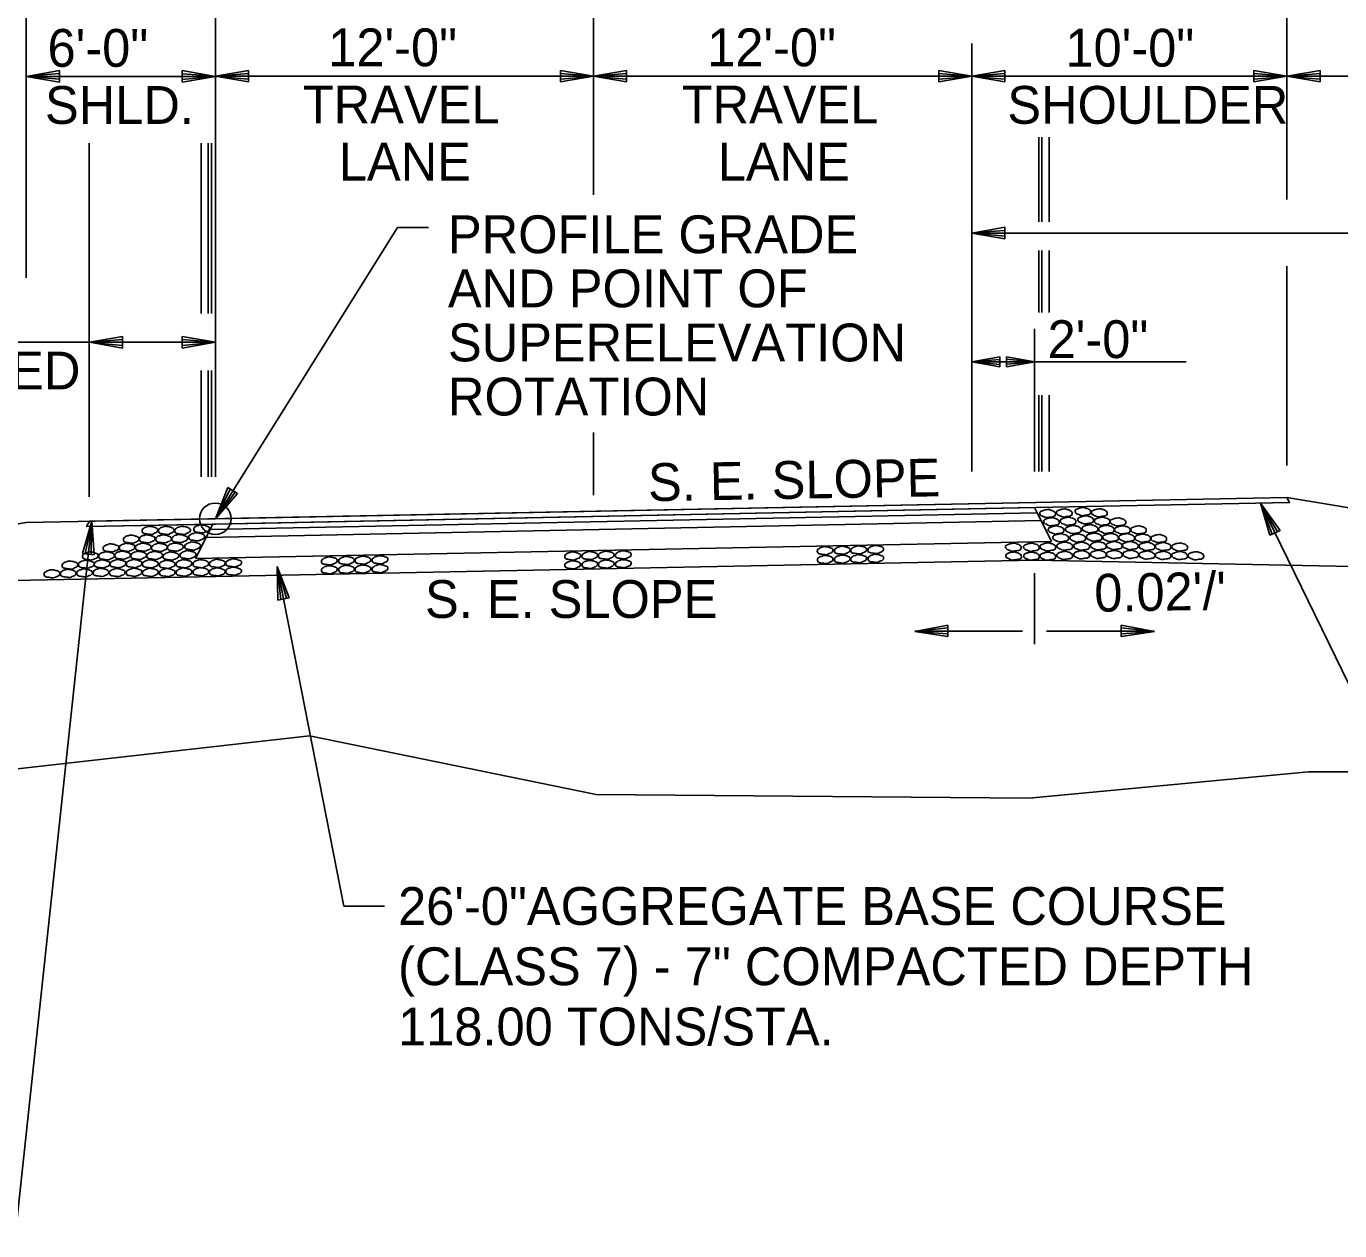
# Model space of a CAD drawing. Extents: x 1734743 to 1735935, y 759845 to 763831.
# Drawn here: x 1735790.84 to 1735832.51, y 762948.68 to 762986.9 of the extents above; entities that cross this region are included whole.
import ezdxf

# ---------------------------------------------------------------- set-up
doc = ezdxf.new("R2010")
doc.units = 0
for name, color, linetype in [('1', 7, 'Continuous'), ('10', 7, 'Continuous'), ('11', 7, 'Continuous'), ('19', 7, 'Continuous'), ('7', 7, 'Continuous'), ('8', 7, 'Continuous'), ('9', 7, 'Continuous'), ('Level 1', 7, 'Continuous'), ('R_Prop Surface', 7, 'Continuous')]:
    doc.layers.add(name, color=color, linetype=linetype)

# ---------------------------------------------------------------- blocks, each defined once
blk = doc.blocks.new('TM')
at = {"layer": '8'}
for p, q in [((-120.309, 21.181), (-119.787, -20.829)), ((0, 0), (-120.309, 21.181)), ((-31.382, 2.945), (-120.176, 10.512)), ((-119.787, -20.829), (0, 0)), ((-119.911, -10.826), (-31.307, -3.057))]:
    blk.add_line(p, q, dxfattribs=at)
blk = doc.blocks.new('ROCKS')
at = {"layer": '1'}
blk.add_spline([(0.013, 0.06), (0.053, 0.053), (0.107, 0.033), (0.133, 0.013), (0.133, -0.007), (0.12, -0.033), (0.107, -0.04), (0.073, -0.053), (0.033, -0.067), (0.013, -0.067), (-0.02, -0.06), (-0.06, -0.053), (-0.087, -0.047), (-0.113, -0.02), (-0.113, -0.007), (-0.107, 0.02), (-0.087, 0.033), (-0.067, 0.047), (-0.033, 0.053), (-0.02, 0.06), (0.013, 0.06)], degree=3, dxfattribs=at)

msp = doc.modelspace()

# ---------------------------------------------------------------- linework, layer by layer
for p, q in [((1735792.838, 762974.787), (1735792.838, 762983.186)), ((1735792.838, 762971.961), (1735792.838, 762974.787))]:
    msp.add_line(p, q)
at = {"layer": '11'}
for p, q in [((1735799.82, 762964.383), (1735788.633, 762963.116)), ((1735808.921, 762962.517), (1735799.82, 762964.383)), ((1735822.663, 762962.402), (1735831.516, 762963.237)), ((1735831.516, 762963.237), (1735843.927, 762963.237)), ((1735808.921, 762962.517), (1735822.663, 762962.402))]:
    msp.add_line(p, q, dxfattribs=at)
at = {"layer": '19'}
for p, q in [((1735790.838, 762978.911), (1735790.838, 762988.189)), ((1735791.888, 762985.487), (1735790.838, 762985.303)), ((1735791.888, 762985.399), (1735791.118, 762985.329)), ((1735791.888, 762985.119), (1735791.888, 762985.487)), ((1735795.787, 762985.487), (1735795.787, 762985.12)), ((1735796.837, 762985.303), (1735795.787, 762985.487)), ((1735796.557, 762985.329), (1735795.787, 762985.391)), ((1735797.887, 762985.494), (1735796.837, 762985.31)), ((1735797.887, 762985.398), (1735797.117, 762985.337)), ((1735797.887, 762985.127), (1735797.887, 762985.494)), ((1735807.787, 762985.494), (1735807.787, 762985.127)), ((1735808.837, 762985.31), (1735807.787, 762985.494)), ((1735808.557, 762985.337), (1735807.787, 762985.398)), ((1735809.887, 762985.494), (1735808.837, 762985.31)), ((1735809.887, 762985.398), (1735809.117, 762985.337)), ((1735809.887, 762985.127), (1735809.887, 762985.494)), ((1735819.787, 762985.494), (1735819.787, 762985.127)), ((1735820.837, 762985.31), (1735819.787, 762985.494)), ((1735820.557, 762985.337), (1735819.787, 762985.398)), ((1735821.887, 762985.494), (1735820.837, 762985.31)), ((1735821.887, 762985.398), (1735821.117, 762985.337)), ((1735821.887, 762985.127), (1735821.887, 762985.494)), ((1735829.787, 762985.494), (1735829.787, 762985.127)), ((1735830.837, 762985.31), (1735829.787, 762985.494)), ((1735830.557, 762985.337), (1735829.787, 762985.398)), ((1735831.887, 762985.494), (1735830.837, 762985.31)), ((1735831.887, 762985.398), (1735831.117, 762985.337)), ((1735831.887, 762985.127), (1735831.887, 762985.494)), ((1735790.838, 762985.303), (1735791.888, 762985.119)), ((1735791.118, 762985.277), (1735791.888, 762985.216)), ((1735795.787, 762985.12), (1735796.837, 762985.303)), ((1735795.787, 762985.207), (1735796.557, 762985.277)), ((1735796.837, 762985.31), (1735797.887, 762985.127)), ((1735797.117, 762985.284), (1735797.887, 762985.214)), ((1735807.787, 762985.127), (1735808.837, 762985.31)), ((1735807.787, 762985.214), (1735808.557, 762985.284)), ((1735808.837, 762985.31), (1735809.887, 762985.127)), ((1735809.117, 762985.284), (1735809.887, 762985.214)), ((1735819.787, 762985.127), (1735820.837, 762985.31)), ((1735819.787, 762985.214), (1735820.557, 762985.284)), ((1735820.837, 762985.31), (1735821.887, 762985.127)), ((1735821.117, 762985.284), (1735821.887, 762985.214)), ((1735829.787, 762985.127), (1735830.837, 762985.31)), ((1735829.787, 762985.214), (1735830.557, 762985.284)), ((1735830.837, 762985.31), (1735831.887, 762985.127)), ((1735831.117, 762985.284), (1735831.887, 762985.214)), ((1735822.96, 762980.689), (1735822.96, 762983.375)), ((1735823.064, 762980.689), (1735823.064, 762983.375)), ((1735823.291, 762980.689), (1735823.291, 762983.375)), ((1735796.385, 762977.784), (1735796.385, 762983.186)), ((1735796.614, 762977.784), (1735796.614, 762983.186)), ((1735796.718, 762977.784), (1735796.718, 762983.186)), ((1735821.887, 762980.516), (1735820.837, 762980.332)), ((1735821.887, 762980.419), (1735821.117, 762980.358)), ((1735821.887, 762980.148), (1735821.887, 762980.516)), ((1735820.837, 762980.332), (1735821.887, 762980.148)), ((1735821.117, 762980.306), (1735821.887, 762980.236)), ((1735822.96, 762977.814), (1735822.96, 762979.78)), ((1735823.064, 762977.814), (1735823.064, 762979.78)), ((1735823.291, 762977.814), (1735823.291, 762979.78)), ((1735792.84, 762976.867), (1735793.89, 762977.051)), ((1735793.89, 762977.051), (1735793.89, 762976.683)), ((1735795.787, 762976.683), (1735795.787, 762977.051)), ((1735795.787, 762977.051), (1735796.837, 762976.867)), ((1735822.829, 762972.763), (1735822.829, 762977.3)), ((1735796.837, 762976.867), (1735786.731, 762976.867)), ((1735793.89, 762976.683), (1735792.84, 762976.867)), ((1735793.12, 762976.893), (1735793.89, 762976.955)), ((1735793.89, 762976.771), (1735793.12, 762976.841)), ((1735795.787, 762976.955), (1735796.557, 762976.893)), ((1735796.837, 762976.867), (1735795.787, 762976.683)), ((1735796.557, 762976.841), (1735795.787, 762976.771)), ((1735820.837, 762976.249), (1735821.732, 762976.406)), ((1735827.636, 762976.249), (1735820.837, 762976.249)), ((1735821.732, 762976.092), (1735820.837, 762976.249)), ((1735821.076, 762976.271), (1735821.732, 762976.324)), ((1735821.732, 762976.167), (1735821.076, 762976.227)), ((1735821.732, 762976.406), (1735821.732, 762976.092)), ((1735821.943, 762976.092), (1735821.943, 762976.405)), ((1735821.943, 762976.405), (1735822.837, 762976.249)), ((1735821.943, 762976.331), (1735822.599, 762976.271)), ((1735822.837, 762976.249), (1735821.943, 762976.092)), ((1735822.599, 762976.227), (1735821.943, 762976.174)), ((1735796.385, 762972.596), (1735796.385, 762975.971)), ((1735796.614, 762972.596), (1735796.614, 762975.971)), ((1735796.718, 762972.596), (1735796.718, 762975.971)), ((1735822.96, 762972.763), (1735822.96, 762975.191)), ((1735823.064, 762972.763), (1735823.064, 762975.191)), ((1735823.291, 762972.763), (1735823.291, 762975.191)), ((1735796.837, 762971.268), (1735797.228, 762972.259)), ((1735797.538, 762972.067), (1735796.837, 762971.268)), ((1735796.964, 762971.516), (1735797.305, 762972.207)), ((1735797.464, 762972.111), (1735797.007, 762971.491)), ((1735797.228, 762972.259), (1735797.538, 762972.067)), ((1735822.871, 762971.788), (1735796.837, 762971.268)), ((1735822.874, 762971.622), (1735796.841, 762971.101)), ((1735822.871, 762971.788), (1735830.837, 762971.948)), ((1735822.874, 762971.622), (1735830.92, 762971.783)), ((1735830.293, 762970.743), (1735829.999, 762971.764)), ((1735829.999, 762971.764), (1735830.623, 762970.9)), ((1735830.837, 762971.948), (1735850.578, 762968.658)), ((1735796.837, 762971.268), (1735790.838, 762971.148)), ((1735823.036, 762971.208), (1735796.543, 762970.678)), ((1735796.543, 762970.678), (1735823.036, 762971.208)), ((1735823.036, 762971.208), (1735796.543, 762970.678)), ((1735822.912, 762971.456), (1735796.669, 762970.931)), ((1735822.912, 762971.456), (1735796.669, 762970.931)), ((1735823.036, 762971.208), (1735822.912, 762971.456)), ((1735823.366, 762970.548), (1735823.036, 762971.208)), ((1735830.371, 762970.781), (1735830.095, 762971.501)), ((1735830.14, 762971.523), (1735830.537, 762970.864)), ((1735790.838, 762971.148), (1735778.334, 762969.064)), ((1735792.625, 762970.167), (1735792.918, 762971.189)), ((1735792.711, 762970.159), (1735792.86, 762970.915)), ((1735796.841, 762971.101), (1735792.75, 762971.019)), ((1735792.909, 762970.91), (1735792.896, 762970.141)), ((1735792.918, 762971.189), (1735792.988, 762970.126)), ((1735796.669, 762970.931), (1735796.543, 762970.678)), ((1735830.623, 762970.9), (1735830.293, 762970.743)), ((1735796.543, 762970.678), (1735796.206, 762970.005)), ((1735823.366, 762970.548), (1735796.206, 762970.005)), ((1735796.206, 762970.005), (1735823.366, 762970.548)), ((1735792.988, 762970.126), (1735792.625, 762970.167)), ((1735822.84, 762969.954), (1735796.849, 762969.434)), ((1735798.797, 762969.754), (1735800.911, 762958.981)), ((1735799.178, 762968.761), (1735798.797, 762969.754)), ((1735798.797, 762969.754), (1735798.82, 762968.688)), ((1735822.84, 762969.954), (1735845.522, 762969.501)), ((1735796.838, 762969.434), (1735778.334, 762969.064)), ((1735798.83, 762969.476), (1735798.91, 762968.711)), ((1735799.092, 762968.745), (1735798.878, 762969.486)), ((1735822.829, 762969.537), (1735822.829, 762967.284)), ((1735798.82, 762968.688), (1735799.178, 762968.761)), ((1735822.45, 762967.7), (1735819.029, 762967.7)), ((1735823.208, 762967.7), (1735826.629, 762967.7)), ((1735802.209, 762958.981), (1735800.911, 762958.981))]:
    msp.add_line(p, q, dxfattribs=at)
for points in [[(1735830.92, 762971.783), (1735822.874, 762971.622), (1735798.31, 762971.131), (1735796.753, 762971.099), (1735796.753, 762971.099), (1735792.75, 762971.019), (1735792.839, 762971.188), (1735792.839, 762971.188), (1735799.823, 762971.327), (1735822.871, 762971.788), (1735830.837, 762971.948), (1735830.837, 762971.948), (1735830.92, 762971.783), (1735830.92, 762971.783), (1735830.92, 762971.783)], [(1735822.912, 762971.456), (1735796.669, 762970.931), (1735796.669, 762970.931), (1735796.753, 762971.099), (1735796.753, 762971.099), (1735796.841, 762971.101), (1735822.829, 762971.621), (1735822.829, 762971.621), (1735822.829, 762971.621), (1735822.912, 762971.456), (1735822.912, 762971.456), (1735822.912, 762971.456)]]:
    msp.add_lwpolyline(points, dxfattribs=at)
at = {"layer": '7'}
for p, q in [((1735808.837, 762981.55), (1735808.837, 762998.723)), ((1735808.837, 762972.018), (1735808.837, 762974.002))]:
    msp.add_line(p, q, dxfattribs=at)
at = {"layer": '9'}
for p, q in [((1735830.837, 762981.4), (1735830.837, 762997.685)), ((1735796.837, 762972.596), (1735796.837, 762988.848)), ((1735820.837, 762972.763), (1735820.837, 762986.348)), ((1735796.888, 762985.303), (1735790.838, 762985.303)), ((1735808.837, 762985.31), (1735796.837, 762985.31)), ((1735820.837, 762985.31), (1735808.837, 762985.31)), ((1735830.837, 762985.31), (1735820.837, 762985.31)), ((1735830.837, 762985.31), (1735845.522, 762985.31)), ((1735850.879, 762980.332), (1735820.837, 762980.332)), ((1735830.837, 762975.292), (1735830.837, 762979.287)), ((1735830.837, 762972.96), (1735830.837, 762975.292)), ((1735839.722, 762951.789), (1735829.999, 762971.764)), ((1735792.918, 762971.189), (1735790.511, 762948.678))]:
    msp.add_line(p, q, dxfattribs=at)
msp.add_lwpolyline([(1735803.605, 762980.507), (1735802.613, 762980.507), (1735796.837, 762971.268)], dxfattribs=at)
msp.add_circle((1735796.837, 762971.268), 0.5, dxfattribs=at)
at = {"layer": 'R_Prop Surface'}
for p, q in [((1735830.837, 762971.948), (1735830.92, 762971.783)), ((1735822.829, 762971.621), (1735823.366, 762970.548)), ((1735792.839, 762971.188), (1735792.75, 762971.019)), ((1735796.753, 762971.099), (1735796.206, 762970.005))]:
    msp.add_line(p, q, dxfattribs=at)

# ---------------------------------------------------------------- block references
at = {"layer": '19', "xscale": 0.008761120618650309}
for p, yscale, rotation in [((1735819.026, 762967.696), -0.008761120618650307, -179.20057588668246), ((1735826.63, 762967.696), 0.008761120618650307, -0.7994241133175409)]:
    msp.add_blockref('TM', p, dxfattribs=dict(at, yscale=yscale, rotation=rotation))
at = {"layer": 'Level 1'}
for p, xscale, yscale, rotation in [((1735824.384, 762971.5), 2.011654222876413, -2.0116542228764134, 177.95871721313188), ((1735823.264, 762971.438), 2.0116542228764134, -2.011654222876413, 177.9586193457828), ((1735823.388, 762971.179), 2.0116542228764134, -2.011654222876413, 177.9586193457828), ((1735823.796, 762971.458), 2.0116542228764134, -2.011654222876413, 177.9586193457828), ((1735823.914, 762971.193), 2.0116542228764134, -2.011654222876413, 177.9586193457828), ((1735824.471, 762971.239), 2.011654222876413, -2.0116542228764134, 177.95871721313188), ((1735824.903, 762971.461), 2.011654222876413, -2.0116542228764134, 177.95871721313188), ((1735824.994, 762971.193), 2.011654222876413, -2.0116542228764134, 177.95871721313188), ((1735825.499, 762971.174), 2.011654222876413, -2.0116542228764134, 177.95871721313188), ((1735794.739, 762970.904), 2.011654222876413, 2.0116542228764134, 2.041282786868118), ((1735795.258, 762970.904), 2.011654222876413, 2.0116542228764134, 2.041282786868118), ((1735795.776, 762970.904), 2.011654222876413, 2.0116542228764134, 2.041282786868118), ((1735796.225, 762970.701), 2.011654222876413, 2.0116542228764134, 2.041282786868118), ((1735796.379, 762970.952), 2.011654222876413, 2.0116542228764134, 2.041282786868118), ((1735823.533, 762970.918), 2.0116542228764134, -2.011654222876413, 177.9586193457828), ((1735823.68, 762970.67), 2.0116542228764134, -2.011654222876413, 177.9586193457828), ((1735824.078, 762970.932), 2.0116542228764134, -2.011654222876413, 177.9586193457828), ((1735824.221, 762970.663), 2.0116542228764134, -2.011654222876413, 177.9586193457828), ((1735824.607, 762970.958), 2.0116542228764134, -2.011654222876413, 177.9586193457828), ((1735824.743, 762970.69), 2.0116542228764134, -2.011654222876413, 177.9586193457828), ((1735825.133, 762970.936), 2.011654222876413, -2.0116542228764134, 177.95871721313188), ((1735825.262, 762970.678), 2.011654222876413, -2.0116542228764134, 177.95871721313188), ((1735825.638, 762970.921), 2.011654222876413, -2.0116542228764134, 177.95871721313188), ((1735825.773, 762970.673), 2.011654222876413, -2.0116542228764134, 177.95871721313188), ((1735826.149, 762970.919), 2.011654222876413, -2.0116542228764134, 177.95871721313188), ((1735826.285, 762970.658), 2.011654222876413, -2.0116542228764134, 177.95871721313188), ((1735793.505, 762970.349), 2.011654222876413, 2.0116542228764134, 2.041282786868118), ((1735794.017, 762970.367), 2.011654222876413, 2.0116542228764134, 2.041282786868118), ((1735794.148, 762970.626), 2.011654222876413, 2.0116542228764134, 2.041282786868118), ((1735794.526, 762970.37), 2.011654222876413, 2.0116542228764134, 2.041282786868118), ((1735794.653, 762970.636), 2.011654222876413, 2.0116542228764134, 2.041282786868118), ((1735795.039, 762970.364), 2.011654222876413, 2.0116542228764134, 2.041282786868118), ((1735795.171, 762970.635), 2.011654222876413, 2.0116542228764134, 2.041282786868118), ((1735795.545, 762970.374), 2.011654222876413, 2.0116542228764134, 2.041282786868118), ((1735795.684, 762970.646), 2.011654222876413, 2.0116542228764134, 2.041282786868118), ((1735796.096, 762970.409), 2.011654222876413, 2.0116542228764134, 2.041282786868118), ((1735816.163, 762970.261), 2.011654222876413, 2.0116542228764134, 3.0987721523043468), ((1735816.706, 762970.273), 2.011654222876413, 2.0116542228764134, 3.0987721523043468), ((1735817.228, 762970.285), 2.011654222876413, 2.0116542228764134, 3.0987721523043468), ((1735817.77, 762970.297), 2.011654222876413, 2.0116542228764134, 3.0987721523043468), ((1735822.179, 762970.37), 2.0116542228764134, -2.011654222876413, 177.9586193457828), ((1735822.75, 762970.368), 2.0116542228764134, -2.011654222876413, 177.9586193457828), ((1735823.273, 762970.38), 2.0116542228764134, -2.011654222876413, 177.9586193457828), ((1735823.809, 762970.404), 2.0116542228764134, -2.011654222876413, 177.9586193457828), ((1735824.343, 762970.401), 2.0116542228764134, -2.011654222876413, 177.9586193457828), ((1735824.876, 762970.415), 2.0116542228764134, -2.011654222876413, 177.9586193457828), ((1735825.38, 762970.422), 2.011654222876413, -2.0116542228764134, 177.95871721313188), ((1735825.89, 762970.421), 2.011654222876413, -2.0116542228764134, 177.95871721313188), ((1735826.417, 762970.396), 2.011654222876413, -2.0116542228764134, 177.95871721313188), ((1735826.794, 762970.645), 2.011654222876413, -2.0116542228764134, 177.95871721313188), ((1735826.931, 762970.391), 2.011654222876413, -2.0116542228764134, 177.95871721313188), ((1735827.456, 762970.376), 2.011654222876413, -2.0116542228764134, 177.95871721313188), ((1735792.719, 762969.83), 2.011654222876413, 2.0116542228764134, 2.041282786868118), ((1735792.849, 762970.093), 2.011654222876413, 2.0116542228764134, 2.041282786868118), ((1735793.223, 762969.84), 2.011654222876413, 2.0116542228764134, 2.041282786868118), ((1735793.362, 762970.098), 2.011654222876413, 2.0116542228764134, 2.041282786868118), ((1735793.729, 762969.849), 2.011654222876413, 2.0116542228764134, 2.041282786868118), ((1735793.871, 762970.117), 2.011654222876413, 2.0116542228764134, 2.041282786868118), ((1735794.239, 762969.85), 2.011654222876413, 2.0116542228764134, 2.041282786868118), ((1735794.38, 762970.111), 2.011654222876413, 2.0116542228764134, 2.041282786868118), ((1735794.754, 762969.842), 2.011654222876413, 2.0116542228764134, 2.041282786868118), ((1735794.893, 762970.108), 2.011654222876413, 2.0116542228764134, 2.041282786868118), ((1735795.287, 762969.827), 2.011654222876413, 2.0116542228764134, 2.041282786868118), ((1735795.408, 762970.09), 2.011654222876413, 2.0116542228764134, 2.041282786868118), ((1735795.82, 762969.846), 2.011654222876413, 2.0116542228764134, 2.041282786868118), ((1735795.949, 762970.131), 2.011654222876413, 2.0116542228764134, 2.041282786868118), ((1735796.356, 762969.848), 2.011654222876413, 2.0116542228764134, 2.041282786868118), ((1735796.88, 762969.856), 2.011654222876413, 2.0116542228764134, 2.041282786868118), ((1735797.398, 762969.873), 2.011654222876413, 2.0116542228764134, 2.041282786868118), ((1735800.433, 762969.935), 2.011654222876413, 2.0116542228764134, 3.0987721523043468), ((1735800.976, 762969.948), 2.011654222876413, 2.0116542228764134, 3.0987721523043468), ((1735801.498, 762969.959), 2.011654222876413, 2.0116542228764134, 3.0987721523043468), ((1735802.04, 762969.971), 2.011654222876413, 2.0116542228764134, 3.0987721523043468), ((1735808.153, 762970.092), 2.011654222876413, 2.0116542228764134, 3.0987721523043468), ((1735808.154, 762969.812), 2.011654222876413, 2.0116542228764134, 3.0987721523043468), ((1735808.696, 762970.104), 2.011654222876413, 2.0116542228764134, 3.0987721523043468), ((1735808.697, 762969.824), 2.011654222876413, 2.0116542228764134, 3.0987721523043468), ((1735809.218, 762970.116), 2.011654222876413, 2.0116542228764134, 3.0987721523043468), ((1735809.219, 762969.836), 2.011654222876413, 2.0116542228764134, 3.0987721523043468), ((1735809.76, 762970.128), 2.011654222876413, 2.0116542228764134, 3.0987721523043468), ((1735809.761, 762969.848), 2.011654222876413, 2.0116542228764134, 3.0987721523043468), ((1735816.164, 762969.981), 2.011654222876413, 2.0116542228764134, 3.0987721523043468), ((1735816.707, 762969.993), 2.011654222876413, 2.0116542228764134, 3.0987721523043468), ((1735817.229, 762970.005), 2.011654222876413, 2.0116542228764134, 3.0987721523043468), ((1735817.771, 762970.017), 2.011654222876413, 2.0116542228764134, 3.0987721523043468), ((1735822.184, 762970.09), 2.0116542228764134, -2.011654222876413, 177.9586193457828), ((1735822.754, 762970.088), 2.0116542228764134, -2.011654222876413, 177.9586193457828), ((1735823.272, 762970.086), 2.0116542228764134, -2.011654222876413, 177.9586193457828), ((1735823.808, 762970.11), 2.0116542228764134, -2.011654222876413, 177.9586193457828), ((1735824.342, 762970.131), 2.0116542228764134, -2.011654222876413, 177.9586193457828), ((1735824.875, 762970.144), 2.0116542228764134, -2.011654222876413, 177.9586193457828), ((1735825.38, 762970.141), 2.011654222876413, -2.0116542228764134, 177.95871721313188), ((1735825.904, 762970.145), 2.011654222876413, -2.0116542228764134, 177.95871721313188), ((1735826.417, 762970.121), 2.011654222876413, -2.0116542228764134, 177.95871721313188), ((1735826.931, 762970.11), 2.011654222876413, -2.0116542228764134, 177.95871721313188), ((1735827.456, 762970.106), 2.011654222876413, -2.0116542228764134, 177.95871721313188), ((1735827.969, 762970.098), 2.011654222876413, -2.0116542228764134, 177.95871721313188), ((1735791.634, 762969.528), 2.011654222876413, 2.0116542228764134, 2.041282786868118), ((1735792.147, 762969.539), 2.011654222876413, 2.0116542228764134, 2.041282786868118), ((1735792.203, 762969.804), 2.011654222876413, 2.0116542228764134, 2.041282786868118), ((1735792.664, 762969.555), 2.011654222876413, 2.0116542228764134, 2.041282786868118), ((1735793.183, 762969.571), 2.011654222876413, 2.0116542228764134, 2.041282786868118), ((1735793.701, 762969.566), 2.011654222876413, 2.0116542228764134, 2.041282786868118), ((1735794.239, 762969.574), 2.011654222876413, 2.0116542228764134, 2.041282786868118), ((1735794.755, 762969.571), 2.011654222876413, 2.0116542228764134, 2.041282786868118), ((1735795.288, 762969.565), 2.011654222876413, 2.0116542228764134, 2.041282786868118), ((1735795.822, 762969.581), 2.011654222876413, 2.0116542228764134, 2.041282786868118), ((1735796.357, 762969.592), 2.011654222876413, 2.0116542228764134, 2.041282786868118), ((1735796.876, 762969.586), 2.011654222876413, 2.0116542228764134, 2.041282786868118), ((1735797.394, 762969.609), 2.011654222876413, 2.0116542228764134, 2.041282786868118), ((1735800.434, 762969.655), 2.011654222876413, 2.0116542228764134, 3.0987721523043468), ((1735800.977, 762969.668), 2.011654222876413, 2.0116542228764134, 3.0987721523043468), ((1735801.499, 762969.679), 2.011654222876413, 2.0116542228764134, 3.0987721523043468), ((1735802.041, 762969.691), 2.011654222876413, 2.0116542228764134, 3.0987721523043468)]:
    msp.add_blockref('ROCKS', p, dxfattribs=dict(at, xscale=xscale, yscale=yscale, rotation=rotation))

# ---------------------------------------------------------------- texts
at = {"layer": '10'}
for s, p in [('6\'-0"', (1735791.512, 762985.609)), ('10\'-0"', (1735823.808, 762985.614)), ('SHLD.', (1735791.431, 762983.797)), ('SHOULDER', (1735821.965, 762983.801)), ('PROFILE GRADE', (1735804.217, 762979.695)), ('AND POINT OF', (1735804.217, 762977.978)), ('SUPERELEVATION', (1735804.217, 762976.262)), ('ROTATION  ', (1735804.217, 762974.546)), ('S. E. SLOPE', (1735803.489, 762968.121))]:
    msp.add_text(s, height=1.2, dxfattribs=at).set_placement(p)
for s, rotation, p in [('S. E. SLOPE', 0.9769, (1735810.574, 762971.824)), ("0.02'/'", 1.0121, (1735824.735, 762968.314))]:
    msp.add_text(s, height=1.2, rotation=rotation, dxfattribs=at).set_placement(p)
at = {"layer": '19'}
for s, p in [('12\'-0"', (1735800.419, 762985.626)), ('12\'-0"', (1735812.442, 762985.626)), ('TRAVEL', (1735799.611, 762983.813)), ('TRAVEL', (1735811.634, 762983.813)), ('LANE', (1735800.755, 762982.001)), ('LANE', (1735812.777, 762982.001)), ('2\'-0"', (1735823.243, 762976.367)), ('PAVED', (1735787.116, 762975.371)), ('26\'-0"AGGREGATE BASE COURSE', (1735802.634, 762958.381)), ('(CLASS 7) - 7" COMPACTED DEPTH', (1735802.634, 762956.469)), ('118.00 TONS/STA.', (1735802.634, 762954.557))]:
    msp.add_text(s, height=1.2, dxfattribs=at).set_placement(p)

doc.saveas('drawing.dxf')
